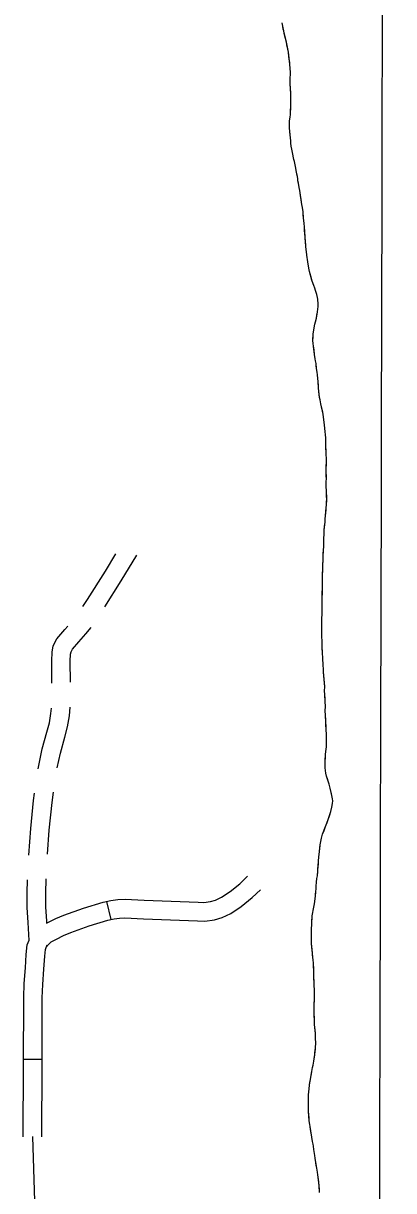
# Model space of a CAD drawing. Extents: x 3172231 to 3210228, y 940198 to 965780.
# Drawn here: x 3196802 to 3197398, y 954257 to 956136 of the extents above; entities that cross this region are included whole.
import ezdxf

# ---------------------------------------------------------------- set-up
doc = ezdxf.new("R2010")
doc.units = 0
for name, color, linetype in [('V-GRID-MAJR', 7, 'Continuous'), ('V-ROAD-CNTR', 7, 'Continuous'), ('V-SITE-VEGE', 7, 'Continuous'), ('V-TOPO-SHOR', 7, 'Continuous')]:
    doc.layers.add(name, color=color, linetype=linetype)

msp = doc.modelspace()

# ---------------------------------------------------------------- linework, layer by layer
at = {"layer": 'V-GRID-MAJR'}
msp.add_spline([(3197355.974, 945678.243), (3197370.077, 951738.379), (3197384.187, 957801.599), (3197398.298, 963864.87), (3197398.305, 963867.904)], degree=3, dxfattribs=at)
at = {"layer": 'V-ROAD-CNTR'}
for p, q in [((3196935.802, 954722.728), (3196942.4, 954693.463)), ((3196802.134, 954468.901), (3196832.134, 954468.864))]:
    msp.add_line(p, q, dxfattribs=at)
for points in [[(3196897.566, 955197.337), (3196905.158, 955208.924), (3196934.03, 955254.477), (3196950.715, 955282.021)], [(3196933.071, 955196.925), (3196959.532, 955238.673), (3196984.74, 955280.287)], [(3196847.501, 955073.878), (3196847.362, 955109.832), (3196847.971, 955123.853), (3196849.839, 955134.17), (3196855.78, 955145.624), (3196868.59, 955160.277), (3196873.239, 955165.69)], [(3196877.495, 955075.496), (3196877.364, 955109.238), (3196877.855, 955120.515), (3196878.553, 955124.374), (3196880.746, 955128.602), (3196891.262, 955140.631), (3196902.509, 955153.725), (3196910.978, 955163.607)], [(3196825.495, 954936.382), (3196832.104, 954968.402), (3196839.363, 954995.233), (3196843.613, 955010.451), (3196846.239, 955025.285), (3196846.838, 955033.903)], [(3196856.438, 954937.888), (3196861.3, 954961.446), (3196868.291, 954987.281), (3196872.899, 955003.787), (3196876.057, 955021.619), (3196877.022, 955035.514)], [(3196810.578, 954797.254), (3196813.6, 954840.141), (3196818.278, 954885.438), (3196819.747, 954896.808)], [(3196840.767, 954798.868), (3196843.492, 954837.545), (3196848.08, 954881.974), (3196850.201, 954898.395)], [(3196811.17, 954660.073), (3196809.612, 954688.887), (3196807.892, 954712.962), (3196808.054, 954736.662), (3196808.544, 954757.318)], [(3196839.725, 954687.605), (3196839.554, 954690.765), (3196837.9, 954713.93), (3196838.052, 954736.204), (3196838.591, 954758.94)], [(3196838.981, 954687.779), (3196841.012, 954688.947), (3196854.228, 954695.114), (3196867.046, 954700.525), (3196898.45, 954712.014), (3196930.3, 954721.488), (3196942.595, 954724.259), (3196953.803, 954725.958), (3196965.745, 954726.229), (3196996.298, 954724.92), (3197083.29, 954721.39), (3197092.343, 954721.192), (3197103.474, 954722.648), (3197111.478, 954725.013), (3197121.193, 954729.533), (3197134.973, 954738.72), (3197150.421, 954751.366), (3197162.908, 954763.237)], [(3196837.677, 954648.481), (3196842.527, 954654.136), (3196846.513, 954657.502), (3196854.86, 954662.303), (3196866.41, 954667.692), (3196878.04, 954672.603), (3196907.888, 954683.522), (3196937.884, 954692.444), (3196948.149, 954694.759), (3196956.401, 954696.01), (3196965.443, 954696.215), (3196995.048, 954694.946), (3197082.354, 954691.404), (3197093.969, 954691.15), (3197109.708, 954693.208), (3197122.114, 954696.873), (3197135.927, 954703.301), (3197152.837, 954714.574), (3197170.285, 954728.856), (3197183.578, 954741.495)], [(3196801.678, 954343.959), (3196802.122, 954459.413), (3196802.255, 954567.952), (3196803.045, 954590.562), (3196804.931, 954615.765), (3196806.334, 954637.483), (3196808.074, 954652.909), (3196811.054, 954660.485)], [(3196831.678, 954343.843), (3196832.122, 954459.337), (3196832.255, 954567.41), (3196833.005, 954588.918), (3196834.859, 954613.679), (3196836.226, 954634.833), (3196837.442, 954645.613), (3196840.251, 954652.757)], [(3196824.493, 954101.446), (3196816.774, 954344.299)]]:
    msp.add_lwpolyline(points, dxfattribs=at)
at = {"layer": 'V-SITE-VEGE'}
for p, q in [((3197219.831, 956131.401), (3197218.561, 956137.015)), ((3197221.084, 956123.735), (3197219.831, 956131.401)), ((3197221.807, 956120.369), (3197221.084, 956123.735)), ((3197225.444, 956105.961), (3197221.807, 956120.369)), ((3197228.692, 956089.501), (3197225.444, 956105.961)), ((3197231.173, 956070.059), (3197228.692, 956089.501)), ((3197232.018, 956057.352), (3197231.173, 956070.059)), ((3197231.51, 956038.117), (3197231.584, 956048.762)), ((3197231.584, 956048.762), (3197231.992, 956053.243)), ((3197231.992, 956053.243), (3197232.018, 956057.352)), ((3197232.532, 956023.916), (3197231.51, 956038.117)), ((3197232.401, 956005.052), (3197232.641, 956012.521)), ((3197232.641, 956012.521), (3197232.532, 956023.916)), ((3197231.916, 955988.617), (3197232.317, 955992.725)), ((3197232.317, 955992.725), (3197232.401, 956005.052)), ((3197230.517, 955975.739), (3197230.54, 955978.913)), ((3197230.675, 955971.256), (3197230.517, 955975.739)), ((3197230.54, 955978.913), (3197231.916, 955988.617)), ((3197230.652, 955968.079), (3197230.675, 955971.256)), ((3197231.84, 955951.075), (3197230.652, 955968.079)), ((3197232.377, 955947.71), (3197231.84, 955951.075)), ((3197232.721, 955943.225), (3197232.377, 955947.71)), ((3197233.247, 955938.365), (3197232.721, 955943.225)), ((3197234.877, 955930.881), (3197233.247, 955938.365)), ((3197235.774, 955925.647), (3197234.877, 955930.881)), ((3197237.583, 955917.041), (3197235.774, 955925.647)), ((3197238.49, 955913.484), (3197237.583, 955917.041)), ((3197239.93, 955905.445), (3197238.49, 955913.484)), ((3197241.925, 955896.651), (3197239.93, 955905.445)), ((3197243.721, 955886.554), (3197241.925, 955896.651)), ((3197244.069, 955882.817), (3197243.721, 955886.554)), ((3197244.788, 955878.7), (3197244.069, 955882.817)), ((3197246.236, 955871.967), (3197244.788, 955878.7)), ((3197247.133, 955866.732), (3197246.236, 955871.967)), ((3197250.528, 955844.669), (3197247.133, 955866.732)), ((3197251.427, 955839.618), (3197250.528, 955844.669)), ((3197252.314, 955832.889), (3197251.427, 955839.618)), ((3197253.176, 955822.421), (3197252.314, 955832.889)), ((3197254.053, 955814.01), (3197253.176, 955822.421)), ((3197254.389, 955808.78), (3197254.053, 955814.01)), ((3197255.769, 955792.519), (3197254.389, 955808.78)), ((3197256.781, 955776.636), (3197255.769, 955792.519)), ((3197257.309, 955771.776), (3197256.781, 955776.636)), ((3197258.902, 955759.251), (3197257.309, 955771.776)), ((3197259.623, 955755.698), (3197258.902, 955759.251)), ((3197261.231, 955745.04), (3197259.623, 955755.698)), ((3197262.667, 955736.438), (3197261.231, 955745.04)), ((3197264.67, 955728.953), (3197262.667, 955736.438)), ((3197267.041, 955721.09), (3197264.67, 955728.953)), ((3197269.423, 955714.35), (3197267.041, 955721.09)), ((3197271.26, 955709.855), (3197269.423, 955714.35)), ((3197272.542, 955706.298), (3197271.26, 955709.855)), ((3197274.367, 955699.562), (3197272.542, 955706.298)), ((3197276.179, 955691.89), (3197274.367, 955699.562)), ((3197276.499, 955684.231), (3197276.179, 955691.89)), ((3197275.473, 955670.976), (3197276.257, 955676.387)), ((3197276.257, 955676.387), (3197276.466, 955679.561)), ((3197276.466, 955679.561), (3197276.499, 955684.231)), ((3197271.42, 955651.952), (3197272.378, 955655.681)), ((3197272.378, 955655.681), (3197273.728, 955661.649)), ((3197273.728, 955661.649), (3197275.473, 955670.976)), ((3197268.248, 955625.451), (3197268.696, 955636.467)), ((3197268.696, 955636.467), (3197269.485, 955642.439)), ((3197269.485, 955642.439), (3197271.42, 955651.952)), ((3197268.587, 955620.593), (3197268.248, 955625.451)), ((3197269.306, 955616.665), (3197268.587, 955620.593)), ((3197270.894, 955603.019), (3197269.306, 955616.665)), ((3197271.78, 955596.289), (3197270.894, 955603.019)), ((3197272.503, 955592.922), (3197271.78, 955596.289)), ((3197273.222, 955588.808), (3197272.503, 955592.922)), ((3197274.099, 955580.397), (3197273.222, 955588.808)), ((3197274.994, 955574.599), (3197274.099, 955580.397)), ((3197275.338, 955570.491), (3197274.994, 955574.599)), ((3197276.569, 955559.647), (3197275.338, 955570.491)), ((3197277.433, 955549.368), (3197276.569, 955559.647)), ((3197277.767, 955543.576), (3197277.433, 955549.368)), ((3197279.006, 955533.854), (3197277.767, 955543.576)), ((3197279.911, 955530.11), (3197279.006, 955533.854)), ((3197281.177, 955523.753), (3197279.911, 955530.11)), ((3197284.795, 955506.919), (3197281.177, 955523.753)), ((3197285.135, 955502.059), (3197284.795, 955506.919)), ((3197286.913, 955489.159), (3197285.135, 955502.059)), ((3197287.439, 955484.299), (3197286.913, 955489.159)), ((3197288.826, 955468.601), (3197287.439, 955484.299)), ((3197288.988, 955464.863), (3197288.826, 955468.601)), ((3197288.947, 955459.073), (3197288.988, 955464.863)), ((3197289.594, 955444.5), (3197288.947, 955459.073)), ((3197289.405, 955417.417), (3197289.858, 955428.808)), ((3197289.891, 955433.666), (3197289.594, 955444.5)), ((3197289.858, 955428.808), (3197289.891, 955433.666)), ((3197289.868, 955403.593), (3197289.405, 955417.417)), ((3197289.62, 955394.629), (3197289.645, 955398.178)), ((3197289.768, 955389.026), (3197289.62, 955394.629)), ((3197289.645, 955398.178), (3197289.868, 955403.593)), ((3197290.114, 955385.1), (3197289.768, 955389.026)), ((3197290.382, 955369.783), (3197290.114, 955385.1)), ((3197288.707, 955343.832), (3197289.543, 955356.901)), ((3197289.543, 955356.901), (3197289.944, 955360.632)), ((3197289.944, 955360.632), (3197290.382, 955369.783)), ((3197287.701, 955333.379), (3197287.919, 955337.86)), ((3197287.919, 955337.86), (3197288.707, 955343.832)), ((3197286.254, 955313.031), (3197286.309, 955321.061)), ((3197286.309, 955321.061), (3197287.701, 955333.379)), ((3197285.555, 955293.237), (3197285.791, 955300.333)), ((3197285.791, 955300.333), (3197285.844, 955307.804)), ((3197285.844, 955307.804), (3197286.254, 955313.031)), ((3197284.507, 955276.619), (3197285.152, 955288.756)), ((3197285.152, 955288.756), (3197285.555, 955293.237)), ((3197283.753, 955248.795), (3197284.384, 955258.875)), ((3197284.384, 955258.875), (3197284.507, 955276.619)), ((3197283.497, 955238.897), (3197283.726, 955245.059)), ((3197283.726, 955245.059), (3197283.753, 955248.795)), ((3197283.171, 955192.018), (3197283.497, 955238.897)), ((3197282.473, 955171.85), (3197283.171, 955192.018)), ((3197282.784, 955163.07), (3197282.473, 955171.85)), ((3197282.682, 955148.128), (3197282.784, 955163.07)), ((3197283.202, 955142.52), (3197282.682, 955148.128)), ((3197283.12, 955130.756), (3197283.202, 955142.52)), ((3197283.622, 955122.159), (3197283.12, 955130.756)), ((3197284.32, 955115.057), (3197283.622, 955122.159)), ((3197284.287, 955110.389), (3197284.32, 955115.057)), ((3197284.636, 955106.836), (3197284.287, 955110.389)), ((3197284.797, 955103.287), (3197284.636, 955106.836)), ((3197285.311, 955096.559), (3197284.797, 955103.287)), ((3197285.467, 955092.074), (3197285.311, 955096.559)), ((3197287.171, 955068.528), (3197285.467, 955092.074)), ((3197287.122, 955061.245), (3197287.171, 955068.528)), ((3197287.275, 955056.387), (3197287.122, 955061.245)), ((3197288.125, 955044.241), (3197287.275, 955056.387)), ((3197288.261, 955037.14), (3197288.125, 955044.241)), ((3197288.203, 955028.737), (3197288.261, 955037.14)), ((3197288.353, 955022.946), (3197288.203, 955028.737)), ((3197288.846, 955013.789), (3197288.353, 955022.946)), ((3197289.323, 955001.646), (3197288.846, 955013.789)), ((3197290.169, 954989.125), (3197289.323, 955001.646)), ((3197290.048, 954971.57), (3197290.169, 954989.125)), ((3197287.835, 954948.423), (3197288.658, 954959.626)), ((3197288.658, 954959.626), (3197289.463, 954967.838)), ((3197289.463, 954967.838), (3197290.048, 954971.57)), ((3197287.976, 954941.886), (3197287.835, 954948.423)), ((3197287.945, 954937.589), (3197287.976, 954941.886)), ((3197289.197, 954929.362), (3197287.945, 954937.589)), ((3197290.284, 954924.498), (3197289.197, 954929.362)), ((3197292.651, 954916.075), (3197290.284, 954924.498)), ((3197294.3, 954911.393), (3197292.651, 954916.075)), ((3197296.127, 954905.22), (3197294.3, 954911.393)), ((3197298.847, 954893.434), (3197296.127, 954905.22)), ((3197299.928, 954888.009), (3197298.847, 954893.434)), ((3197299.875, 954880.165), (3197300.094, 954884.833)), ((3197300.094, 954884.833), (3197299.928, 954888.009)), ((3197292.215, 954852.949), (3197296.985, 954867.67)), ((3197296.985, 954867.67), (3197298.714, 954874.384)), ((3197298.714, 954874.384), (3197299.875, 954880.165)), ((3197288.412, 954843.449), (3197292.215, 954852.949)), ((3197282.121, 954824.816), (3197283.843, 954830.78)), ((3197283.843, 954830.78), (3197288.412, 954843.449)), ((3197278.203, 954798.505), (3197279.989, 954813.624)), ((3197279.989, 954813.624), (3197280.773, 954819.034)), ((3197280.773, 954819.034), (3197282.121, 954824.816)), ((3197277.38, 954787.678), (3197277.799, 954794.399)), ((3197277.799, 954794.399), (3197278.203, 954798.505)), ((3197275.348, 954764.158), (3197277.38, 954787.678)), ((3197273.365, 954747.547), (3197274.158, 954753.521)), ((3197274.158, 954753.521), (3197274.758, 954759.866)), ((3197274.758, 954759.866), (3197275.348, 954764.158)), ((3197272.133, 954731.12), (3197272.927, 954738.026)), ((3197272.927, 954738.026), (3197273.341, 954743.813)), ((3197273.341, 954743.813), (3197273.365, 954747.547)), ((3197268.612, 954708.17), (3197270.554, 954718.99)), ((3197270.554, 954718.99), (3197271.922, 954727.573)), ((3197271.922, 954727.573), (3197272.133, 954731.12)), ((3197266.24, 954689.695), (3197267.242, 954699.403)), ((3197267.242, 954699.403), (3197268.213, 954704.811)), ((3197268.213, 954704.811), (3197268.612, 954708.17)), ((3197266.136, 954674.194), (3197266.24, 954689.695)), ((3197265.661, 954660.001), (3197265.702, 954665.791)), ((3197265.997, 954654.582), (3197265.661, 954660.001)), ((3197265.702, 954665.791), (3197266.136, 954674.194)), ((3197267.047, 954644.303), (3197265.997, 954654.582)), ((3197268.428, 954628.042), (3197267.047, 954644.303)), ((3197268.96, 954623.93), (3197268.428, 954628.042)), ((3197269.632, 954612.905), (3197268.96, 954623.93)), ((3197269.921, 954601.135), (3197269.632, 954612.905)), ((3197270.412, 954590.861), (3197269.921, 954601.135)), ((3197270.375, 954585.63), (3197270.412, 954590.861)), ((3197270.539, 954582.267), (3197270.375, 954585.63)), ((3197270.49, 954575.171), (3197270.539, 954582.267)), ((3197270.367, 954557.613), (3197270.799, 954566.016)), ((3197270.799, 954566.016), (3197270.49, 954575.171)), ((3197270.271, 954543.419), (3197270.367, 954557.613)), ((3197270.58, 954534.078), (3197270.271, 954543.419)), ((3197270.552, 954530.156), (3197270.58, 954534.078)), ((3197270.883, 954524.174), (3197270.552, 954530.156)), ((3197271.418, 954520.436), (3197270.883, 954524.174)), ((3197272.284, 954510.907), (3197271.418, 954520.436)), ((3197272.624, 954505.86), (3197272.284, 954510.907)), ((3197272.497, 954487.553), (3197272.921, 954494.838)), ((3197272.602, 954502.498), (3197272.624, 954505.86)), ((3197272.921, 954494.838), (3197272.602, 954502.498)), ((3197269.73, 954465.722), (3197271.109, 954475.986)), ((3197271.109, 954475.986), (3197272.497, 954487.553)), ((3197266.628, 954449.121), (3197267.604, 954455.277)), ((3197267.604, 954455.277), (3197268.567, 954459.379)), ((3197268.567, 954459.379), (3197269.73, 954465.722)), ((3197262.745, 954427.856), (3197264.295, 954436.063)), ((3197264.295, 954436.063), (3197264.694, 954439.794)), ((3197264.694, 954439.794), (3197266.628, 954449.121)), ((3197261.321, 954411.241), (3197261.36, 954416.844)), ((3197261.36, 954416.844), (3197261.948, 954420.762)), ((3197261.948, 954420.762), (3197262.745, 954427.856)), ((3197260.844, 954396.114), (3197260.914, 954406.387)), ((3197261.139, 954384.906), (3197260.844, 954396.114)), ((3197260.914, 954406.387), (3197261.321, 954411.241)), ((3197262.339, 954369.58), (3197261.139, 954384.906)), ((3197263.234, 954363.973), (3197262.339, 954369.58)), ((3197263.586, 954360.794), (3197263.234, 954363.973)), ((3197266.265, 954343.219), (3197263.586, 954360.794)), ((3197267.713, 954336.483), (3197266.265, 954343.219)), ((3197268.43, 954331.996), (3197267.713, 954336.483)), ((3197269.155, 954328.817), (3197268.43, 954331.996)), ((3197269.679, 954323.582), (3197269.155, 954328.817)), ((3197271.104, 954313.67), (3197269.679, 954323.582)), ((3197271.821, 954309.371), (3197271.104, 954313.67)), ((3197272.708, 954302.642), (3197271.821, 954309.371)), ((3197274.328, 954293.665), (3197272.708, 954302.642)), ((3197275.403, 954287.122), (3197274.328, 954293.665)), ((3197275.936, 954283.007), (3197275.403, 954287.122)), ((3197276.655, 954279.081), (3197275.936, 954283.007)), ((3197278.24, 954265.061), (3197276.655, 954279.081)), ((3197278.911, 954254.409), (3197278.24, 954265.061))]:
    msp.add_line(p, q, dxfattribs=at)
at = {"layer": 'V-TOPO-SHOR'}
for points in [[(3197271.26, 955709.855), (3197269.423, 955714.35), (3197267.041, 955721.09), (3197266.13, 955724.087), (3197264.67, 955728.953), (3197263.758, 955732.322), (3197262.667, 955736.438), (3197261.77, 955741.859), (3197261.231, 955745.04), (3197260.162, 955752.331), (3197259.623, 955755.698), (3197258.902, 955759.251), (3197258.37, 955763.177), (3197257.659, 955768.598), (3197257.307, 955771.776), (3197256.781, 955776.636), (3197256.617, 955779.813), (3197256.277, 955784.671), (3197255.935, 955789.342), (3197255.769, 955792.519), (3197255.427, 955797.006), (3197254.913, 955803.359), (3197254.389, 955808.78), (3197254.053, 955814.01), (3197253.524, 955818.684), (3197253.176, 955822.421), (3197252.658, 955828.59), (3197252.314, 955832.889), (3197251.427, 955839.618), (3197250.528, 955844.669), (3197249.279, 955852.896), (3197248.384, 955858.503), (3197247.133, 955866.732), (3197246.236, 955871.967), (3197244.788, 955878.7), (3197244.069, 955882.817), (3197243.721, 955886.554), (3197242.641, 955892.35), (3197241.925, 955896.651), (3197239.93, 955905.445), (3197238.492, 955913.486), (3197237.583, 955917.041), (3197236.497, 955922.28), (3197235.774, 955925.647), (3197234.877, 955930.881), (3197234.152, 955934.248), (3197233.247, 955938.365), (3197232.721, 955943.225), (3197232.379, 955947.71), (3197231.84, 955951.075), (3197231.504, 955956.494), (3197231.166, 955961.354), (3197230.652, 955968.079), (3197230.675, 955971.256), (3197230.517, 955975.739), (3197230.54, 955978.913), (3197230.935, 955981.899), (3197231.521, 955985.633), (3197231.916, 955988.617), (3197232.317, 955992.725), (3197232.36, 955999.074), (3197232.401, 956005.052), (3197232.641, 956012.521), (3197232.51, 956020.367), (3197232.532, 956023.916), (3197232.195, 956028.96), (3197231.846, 956032.698), (3197231.51, 956038.117), (3197231.545, 956042.973), (3197231.584, 956048.762), (3197231.99, 956053.243), (3197232.018, 956057.352), (3197231.683, 956062.771), (3197231.173, 956070.059), (3197230.82, 956073.238), (3197230.11, 956078.471), (3197229.577, 956082.585), (3197228.692, 956089.501), (3197227.791, 956094.363), (3197226.347, 956101.658), (3197225.444, 956105.961), (3197223.99, 956111.761), (3197223.081, 956115.316), (3197221.807, 956120.369), (3197221.084, 956123.735), (3197220.545, 956126.914), (3197219.831, 956131.401), (3197218.561, 956137.015)], [(3197282.784, 955163.07), (3197282.473, 955171.85), (3197282.698, 955177.453), (3197282.938, 955185.108), (3197283.171, 955192.018), (3197283.237, 955201.169), (3197283.268, 955205.838), (3197283.321, 955213.309), (3197283.358, 955218.726), (3197283.413, 955226.756), (3197283.45, 955231.987), (3197283.497, 955238.897), (3197283.726, 955245.059), (3197283.753, 955248.795), (3197284.169, 955254.769), (3197284.384, 955258.875), (3197284.433, 955265.974), (3197284.47, 955271.391), (3197284.507, 955276.619), (3197284.73, 955281.848), (3197285.152, 955288.756), (3197285.555, 955293.237), (3197285.791, 955300.333), (3197285.844, 955307.804), (3197286.254, 955313.031), (3197286.309, 955321.061), (3197286.907, 955326.474), (3197287.701, 955333.379), (3197287.919, 955337.86), (3197288.707, 955343.832), (3197288.922, 955347.752), (3197289.334, 955353.165), (3197289.545, 955356.901), (3197289.944, 955360.632), (3197290.169, 955366.047), (3197290.382, 955369.783), (3197290.235, 955375.388), (3197290.259, 955379.122), (3197290.114, 955385.1), (3197289.768, 955389.026), (3197289.62, 955394.629), (3197289.645, 955398.178), (3197289.868, 955403.593), (3197289.709, 955407.331), (3197289.563, 955413.495), (3197289.405, 955417.417), (3197289.639, 955424.141), (3197289.858, 955428.808), (3197289.891, 955433.666), (3197289.594, 955444.5), (3197289.1, 955454.404), (3197288.947, 955459.073), (3197288.988, 955464.863), (3197288.826, 955468.601), (3197288.304, 955474.206), (3197287.96, 955478.318), (3197287.439, 955484.299), (3197286.913, 955489.159), (3197286.202, 955494.207), (3197285.135, 955502.059), (3197284.795, 955506.919), (3197283.528, 955512.717), (3197282.624, 955517.02), (3197281.177, 955523.753), (3197279.913, 955530.112), (3197279.006, 955533.854), (3197278.299, 955539.836), (3197277.765, 955543.576), (3197277.433, 955549.368), (3197277.087, 955553.294), (3197276.569, 955559.647), (3197276.038, 955563.947), (3197275.338, 955570.489), (3197274.992, 955574.599), (3197274.099, 955580.397), (3197273.572, 955585.443), (3197273.222, 955588.808), (3197272.503, 955592.922), (3197271.78, 955596.289), (3197270.894, 955603.019), (3197270.013, 955610.683), (3197269.306, 955616.665), (3197268.587, 955620.593), (3197268.248, 955625.451), (3197268.471, 955630.866), (3197268.696, 955636.467), (3197269.485, 955642.439), (3197270.838, 955648.968), (3197271.42, 955651.952), (3197272.378, 955655.681), (3197273.728, 955661.649), (3197274.699, 955667.058), (3197275.473, 955670.976), (3197276.257, 955676.387), (3197276.466, 955679.561), (3197276.499, 955684.231), (3197276.179, 955691.89), (3197275.452, 955694.884), (3197274.365, 955699.562), (3197272.542, 955706.298), (3197271.26, 955709.855)], [(3197267.393, 954640.377), (3197267.047, 954644.303), (3197266.349, 954651.406), (3197265.997, 954654.582), (3197265.661, 954660.001), (3197265.702, 954665.793), (3197265.917, 954669.899), (3197266.134, 954674.194), (3197266.163, 954678.49), (3197266.21, 954685.212), (3197266.24, 954689.695), (3197266.845, 954695.855), (3197267.242, 954699.401), (3197268.213, 954704.811), (3197268.61, 954708.17), (3197269.581, 954713.395), (3197270.554, 954718.99), (3197271.137, 954722.535), (3197271.92, 954727.573), (3197272.133, 954731.12), (3197272.528, 954734.481), (3197272.927, 954738.026), (3197273.341, 954743.813), (3197273.365, 954747.547), (3197274.156, 954753.521), (3197274.758, 954759.866), (3197275.35, 954764.158), (3197275.956, 954770.878), (3197276.362, 954775.545), (3197276.972, 954782.826), (3197277.38, 954787.678), (3197277.799, 954794.399), (3197278.203, 954798.505), (3197278.799, 954803.732), (3197279.194, 954806.904), (3197279.989, 954813.624), (3197280.773, 954819.034), (3197282.121, 954824.816), (3197283.843, 954830.78), (3197286.129, 954837.114), (3197288.412, 954843.449), (3197291.072, 954849.967), (3197292.215, 954852.949), (3197294.695, 954860.402), (3197296.985, 954867.67), (3197298.714, 954874.384), (3197299.875, 954880.165), (3197300.094, 954884.833), (3197299.928, 954888.009), (3197298.847, 954893.434), (3197297.575, 954898.673), (3197296.127, 954905.22), (3197294.3, 954911.395), (3197292.651, 954916.077), (3197291.56, 954920.007), (3197290.284, 954924.498), (3197289.197, 954929.362), (3197287.945, 954937.589), (3197287.976, 954941.886), (3197287.835, 954948.423), (3197288.242, 954953.652), (3197288.658, 954959.626), (3197289.059, 954963.732), (3197289.463, 954967.838), (3197290.048, 954971.57), (3197290.071, 954974.93), (3197290.104, 954979.413), (3197290.126, 954982.774), (3197290.169, 954989.125), (3197289.827, 954993.61), (3197289.663, 954996.787), (3197289.323, 955001.646), (3197289.16, 955004.823), (3197289.008, 955010.053), (3197288.846, 955013.789), (3197288.51, 955019.208), (3197288.351, 955022.946), (3197288.203, 955028.737), (3197288.263, 955037.14), (3197288.125, 955044.241), (3197287.785, 955049.099), (3197287.275, 955056.387), (3197287.122, 955061.243), (3197287.171, 955068.528), (3197286.831, 955073.388), (3197286.323, 955080.675), (3197285.979, 955085.16), (3197285.467, 955092.074), (3197285.311, 955096.559), (3197284.797, 955103.287), (3197284.636, 955106.836), (3197284.287, 955110.387), (3197284.32, 955115.057), (3197283.622, 955122.159), (3197283.458, 955125.522), (3197283.12, 955130.754), (3197283.151, 955134.863), (3197283.202, 955142.52), (3197282.682, 955148.128), (3197282.743, 955157.094), (3197282.784, 955163.07)], [(3197278.911, 954254.409), (3197278.571, 954259.269), (3197278.24, 954265.061), (3197277.535, 954271.416), (3197276.655, 954279.079), (3197275.936, 954283.007), (3197275.403, 954287.122), (3197274.328, 954293.665), (3197273.607, 954297.593), (3197272.708, 954302.642), (3197272.356, 954305.634), (3197271.821, 954309.371), (3197271.104, 954313.672), (3197270.216, 954320.217), (3197269.679, 954323.582), (3197269.155, 954328.817), (3197268.43, 954331.996), (3197267.713, 954336.485), (3197266.265, 954343.219), (3197265.192, 954349.95), (3197264.301, 954355.933), (3197263.586, 954360.794), (3197263.234, 954363.973), (3197262.339, 954369.58), (3197261.995, 954373.693), (3197261.481, 954380.42), (3197261.139, 954384.906), (3197261, 954391.818), (3197260.844, 954396.114), (3197260.887, 954402.652), (3197260.914, 954406.387), (3197261.321, 954411.241), (3197261.36, 954416.844), (3197261.948, 954420.762), (3197262.745, 954427.854), (3197263.328, 954431.213), (3197264.295, 954436.063), (3197264.694, 954439.794), (3197265.853, 954445.389), (3197266.628, 954449.121), (3197267.604, 954455.277), (3197268.567, 954459.379), (3197269.73, 954465.722), (3197270.32, 954470.014), (3197271.109, 954475.984), (3197271.508, 954479.531), (3197272.104, 954484.569), (3197272.497, 954487.555), (3197272.921, 954494.838), (3197272.602, 954502.498), (3197272.624, 954505.86), (3197272.284, 954510.905), (3197271.938, 954514.456), (3197271.418, 954520.436), (3197270.883, 954524.176), (3197270.552, 954530.156), (3197270.578, 954534.078), (3197270.418, 954537.813), (3197270.271, 954543.419), (3197270.291, 954546.593), (3197270.324, 954551.263), (3197270.367, 954557.613), (3197270.59, 954562.656), (3197270.799, 954566.016), (3197270.638, 954569.566), (3197270.49, 954575.171), (3197270.539, 954582.267), (3197270.375, 954585.63), (3197270.412, 954590.861), (3197270.25, 954594.596), (3197269.923, 954601.135), (3197269.767, 954605.807), (3197269.632, 954612.905), (3197269.29, 954617.579), (3197268.96, 954623.93), (3197268.428, 954628.042), (3197268.086, 954632.527), (3197267.742, 954636.64), (3197267.393, 954640.377)]]:
    msp.add_lwpolyline(points, dxfattribs=at)

doc.saveas('drawing.dxf')
